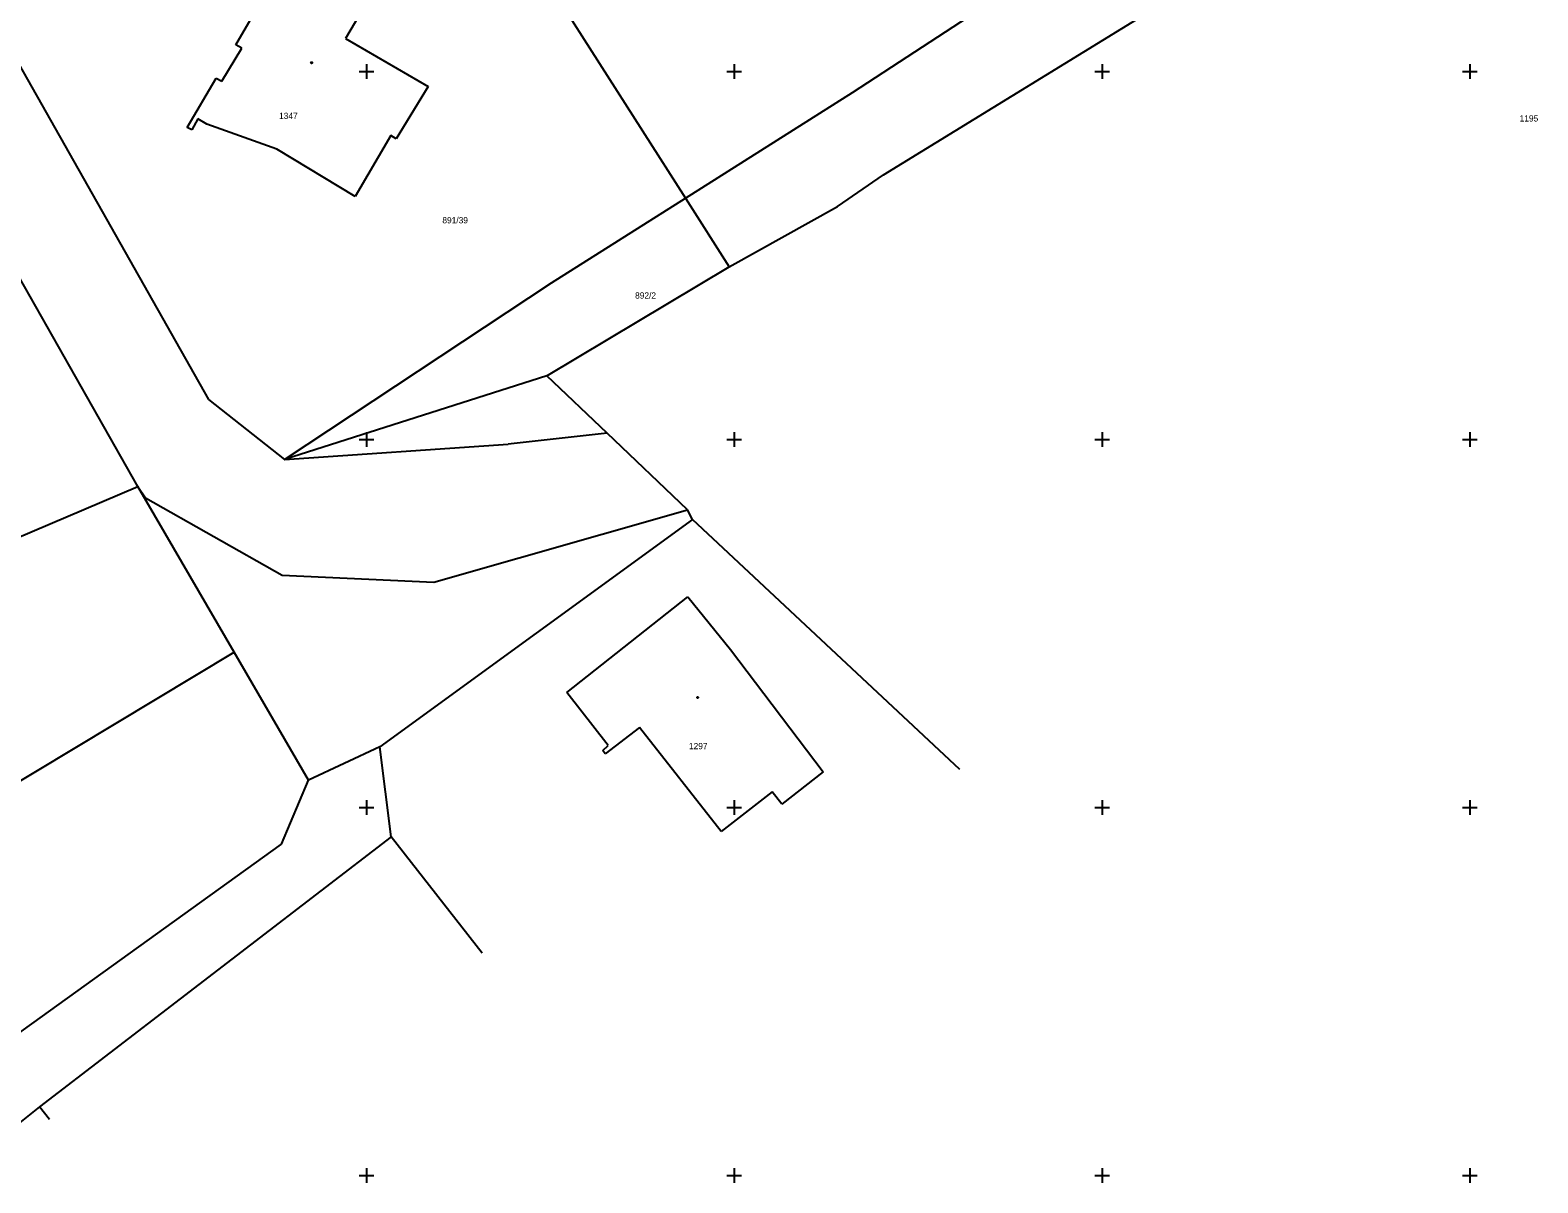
# Model space of a CAD drawing. Extents: x -711081 to -709338, y -1025122 to -1024092.
# Drawn here: x -710097.9 to -709995.4, y -1024750.5 to -1024672.2 of the extents above; entities that cross this region are included whole.
import ezdxf

# ---------------------------------------------------------------- set-up
doc = ezdxf.new("R2010")
doc.units = 0
for name, color, linetype in [('Z_hektometricka_sit', 7, 'Continuous'), ('Z_katastr_cisla_pozemkova', 7, 'Continuous'), ('Z_katastr_cisla_stavebni', 7, 'Continuous'), ('Z_katastr_hranice', 7, 'Continuous'), ('Z_katastr_hranice_katastralniho_uzemi', 7, 'Continuous'), ('Z_katastr_vnitrni_kresba', 7, 'Continuous'), ('Z_katastr_znacky_budov', 7, 'Continuous')]:
    doc.layers.add(name, color=color, linetype=linetype)

msp = doc.modelspace()

# ---------------------------------------------------------------- linework, layer by layer
at = {"layer": 'Z_hektometricka_sit'}
for p, q in [((-710075.5, -1024675), (-710074.5, -1024675)), ((-710075, -1024674.5), (-710075, -1024675.5)), ((-710050.5, -1024675), (-710049.5, -1024675)), ((-710050, -1024674.5), (-710050, -1024675.5)), ((-710025.5, -1024675), (-710024.5, -1024675)), ((-710025, -1024674.5), (-710025, -1024675.5)), ((-710000.5, -1024675), (-709999.5, -1024675)), ((-710000, -1024674.5), (-710000, -1024675.5)), ((-710075, -1024699.5), (-710075, -1024700.5)), ((-710050, -1024699.5), (-710050, -1024700.5)), ((-710025, -1024699.5), (-710025, -1024700.5)), ((-710000, -1024699.5), (-710000, -1024700.5)), ((-710075.5, -1024700), (-710074.5, -1024700)), ((-710050.5, -1024700), (-710049.5, -1024700)), ((-710025.5, -1024700), (-710024.5, -1024700)), ((-710000.5, -1024700), (-709999.5, -1024700)), ((-710075.5, -1024725), (-710074.5, -1024725)), ((-710075, -1024724.5), (-710075, -1024725.5)), ((-710050.5, -1024725), (-710049.5, -1024725)), ((-710050, -1024724.5), (-710050, -1024725.5)), ((-710025.5, -1024725), (-710024.5, -1024725)), ((-710025, -1024724.5), (-710025, -1024725.5)), ((-710000.5, -1024725), (-709999.5, -1024725)), ((-710000, -1024724.5), (-710000, -1024725.5)), ((-710075.5, -1024750), (-710074.5, -1024750)), ((-710075, -1024749.5), (-710075, -1024750.5)), ((-710050.5, -1024750), (-710049.5, -1024750)), ((-710050, -1024749.5), (-710050, -1024750.5)), ((-710025.5, -1024750), (-710024.5, -1024750)), ((-710025, -1024749.5), (-710025, -1024750.5)), ((-710000.5, -1024750), (-709999.5, -1024750)), ((-710000, -1024749.5), (-710000, -1024750.5))]:
    msp.add_line(p, q, dxfattribs=at)
at = {"layer": 'Z_katastr_hranice'}
for p, q in [((-710071.63, -1024654.94), (-710053.32, -1024683.61)), ((-710041.96, -1024676.42), (-710021.05, -1024662.76)), ((-710083.88, -1024673.19), (-710081.77, -1024669.58)), ((-710075.11, -1024670.55), (-710076.42, -1024672.75)), ((-710090.53, -1024703.19), (-710107.7, -1024672.99)), ((-710083.48, -1024673.41), (-710083.88, -1024673.19)), ((-710076.42, -1024672.75), (-710070.8, -1024676.02)), ((-710084.82, -1024675.66), (-710083.48, -1024673.41)), ((-710087.19, -1024678.8), (-710085.21, -1024675.45)), ((-710085.21, -1024675.45), (-710084.82, -1024675.66)), ((-710070.8, -1024676.02), (-710072.99, -1024679.57)), ((-710053.32, -1024683.61), (-710041.96, -1024676.42)), ((-710086.46, -1024678.21), (-710086.86, -1024678.96)), ((-710085.85, -1024678.58), (-710086.46, -1024678.21)), ((-710086.86, -1024678.96), (-710087.19, -1024678.8)), ((-710081.1, -1024680.28), (-710085.85, -1024678.58)), ((-710073.35, -1024679.35), (-710075.76, -1024683.5)), ((-710072.99, -1024679.57), (-710073.35, -1024679.35)), ((-710075.76, -1024683.5), (-710081.1, -1024680.28)), ((-710062.42, -1024689.37), (-710053.32, -1024683.61)), ((-710053.32, -1024683.61), (-710050.34, -1024688.27)), ((-710080.58, -1024701.37), (-710062.42, -1024689.37)), ((-710062.75, -1024695.68), (-710080.58, -1024701.37)), ((-710124.48, -1024717.61), (-710090.53, -1024703.19)), ((-710083.99, -1024714.44), (-710090.53, -1024703.19)), ((-710052.84, -1024705.43), (-710074.1, -1024720.87)), ((-710061.37, -1024717.18), (-710053.16, -1024710.69)), ((-710053.16, -1024710.69), (-710050.26, -1024714.27)), ((-710117.43, -1024734.52), (-710083.99, -1024714.44)), ((-710078.93, -1024723.14), (-710083.99, -1024714.44)), ((-710050.26, -1024714.27), (-710043.95, -1024722.57)), ((-710058.58, -1024720.8), (-710061.37, -1024717.18)), ((-710056.45, -1024719.56), (-710058.77, -1024721.36)), ((-710050.9, -1024726.64), (-710056.45, -1024719.56)), ((-710074.1, -1024720.87), (-710078.93, -1024723.14)), ((-710073.31, -1024726.99), (-710074.1, -1024720.87)), ((-710058.94, -1024721.13), (-710058.58, -1024720.8)), ((-710058.77, -1024721.36), (-710058.94, -1024721.13)), ((-710080.77, -1024727.49), (-710078.93, -1024723.14)), ((-710043.95, -1024722.57), (-710046.77, -1024724.77)), ((-710047.43, -1024723.93), (-710050.9, -1024726.64)), ((-710046.77, -1024724.77), (-710047.43, -1024723.93)), ((-710111.23, -1024749.39), (-710080.77, -1024727.49)), ((-710073.31, -1024726.99), (-710097.22, -1024745.34)), ((-710067.14, -1024734.89), (-710073.31, -1024726.99)), ((-710097.22, -1024745.34), (-710099.96, -1024747.51)), ((-710096.55, -1024746.2), (-710097.22, -1024745.34))]:
    msp.add_line(p, q, dxfattribs=at)
at = {"layer": 'Z_katastr_hranice_katastralniho_uzemi'}
for p, q in [((-710039.86, -1024682.02), (-710017.3, -1024668.17)), ((-710039.86, -1024682.02), (-710017.3, -1024668.17)), ((-710042.99, -1024684.17), (-710039.86, -1024682.02)), ((-710042.99, -1024684.17), (-710039.86, -1024682.02)), ((-710050.34, -1024688.27), (-710042.99, -1024684.17)), ((-710050.34, -1024688.27), (-710042.99, -1024684.17)), ((-710062.75, -1024695.68), (-710050.34, -1024688.27)), ((-710062.75, -1024695.68), (-710050.34, -1024688.27)), ((-710058.64, -1024699.58), (-710062.75, -1024695.68)), ((-710058.64, -1024699.58), (-710062.75, -1024695.68)), ((-710053.17, -1024704.77), (-710058.64, -1024699.58)), ((-710053.17, -1024704.77), (-710058.64, -1024699.58)), ((-710052.84, -1024705.43), (-710053.17, -1024704.77)), ((-710052.84, -1024705.43), (-710053.17, -1024704.77)), ((-710034.68, -1024722.41), (-710052.84, -1024705.43)), ((-710034.68, -1024722.41), (-710052.84, -1024705.43))]:
    msp.add_line(p, q, dxfattribs=at)
at = {"layer": 'Z_katastr_vnitrni_kresba'}
for p, q in [((-710099.3, -1024673.3), (-710085.74, -1024697.28)), ((-710085.74, -1024697.28), (-710080.58, -1024701.37)), ((-710058.64, -1024699.58), (-710065.36, -1024700.31)), ((-710080.58, -1024701.37), (-710065.36, -1024700.31)), ((-710090.53, -1024703.19), (-710090.01, -1024703.96)), ((-710090.01, -1024703.96), (-710080.73, -1024709.21)), ((-710070.41, -1024709.7), (-710053.17, -1024704.77)), ((-710080.73, -1024709.21), (-710070.41, -1024709.7))]:
    msp.add_line(p, q, dxfattribs=at)
at = {"layer": 'Z_katastr_znacky_budov'}
for centre in [(-710078.73, -1024674.41), (-710052.49, -1024717.53)]:
    msp.add_circle(centre, 0.0437, dxfattribs=at)

# ---------------------------------------------------------------- texts
at = {"layer": 'Z_katastr_cisla_pozemkova'}
for s, p in [('1195', (-709996.62, -1024678.4)), ('891/39', (-710069.84, -1024685.32)), ('892/2', (-710056.74, -1024690.43))]:
    msp.add_text(s, height=0.425, dxfattribs=at).set_placement(p)
at = {"layer": 'Z_katastr_cisla_stavebni'}
for s, p in [('1347', (-710080.94, -1024678.23)), ('1297', (-710053.08, -1024721.04))]:
    msp.add_text(s, height=0.425, dxfattribs=at).set_placement(p)

doc.saveas('drawing.dxf')
